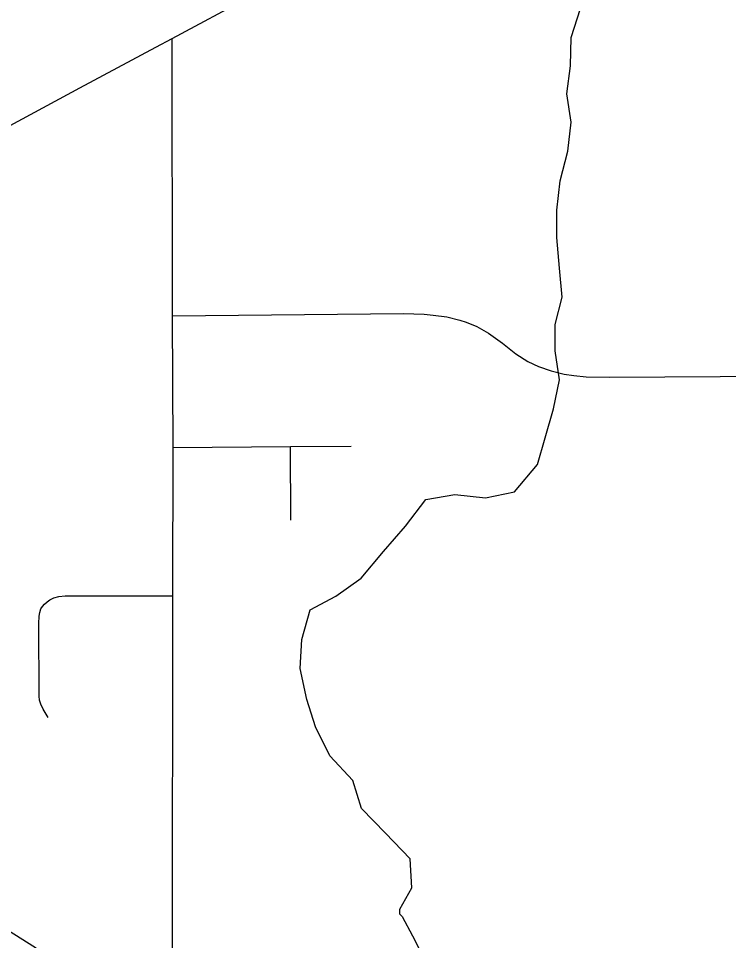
# Model space of a CAD drawing. Extents: x 0 to 34, y 0 to 22.
# Drawn here: x 4.3455 to 4.5034, y 15.2308 to 15.4359 of the extents above; entities that cross this region are included whole.
import ezdxf

# ---------------------------------------------------------------- set-up
doc = ezdxf.new("R2010")
doc.units = 0
for name, color, linetype in [('GM_X_City_Street', 7, 'Continuous'), ('GM_X_Minor_River', 7, 'Continuous'), ('GM_X_US_Route', 7, 'Continuous')]:
    doc.layers.add(name, color=color, linetype=linetype)

msp = doc.modelspace()

# ---------------------------------------------------------------- linework, layer by layer
at = {"layer": 'GM_X_City_Street'}
msp.add_line((4.406098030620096, 15.324330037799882), (4.40603900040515, 15.340690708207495), dxfattribs=at)
for points in [[(4.379814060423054, 15.226858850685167), (4.379832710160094, 15.307497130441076), (4.379932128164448, 15.340482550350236), (4.379801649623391, 15.369773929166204), (4.379680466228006, 15.431413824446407)], [(4.379801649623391, 15.369773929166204), (4.431089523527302, 15.37025859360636), (4.435703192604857, 15.370134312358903), (4.437719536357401, 15.369919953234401), (4.4407487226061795, 15.369488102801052), (4.4436318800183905, 15.368767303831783), (4.445061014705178, 15.368298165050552), (4.447381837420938, 15.367397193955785), (4.449976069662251, 15.365881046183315), (4.4531481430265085, 15.36364722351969), (4.456102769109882, 15.3612673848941), (4.458771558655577, 15.359611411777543), (4.461148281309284, 15.358458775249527), (4.463959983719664, 15.357520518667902), (4.46684313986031, 15.356799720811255), (4.469005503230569, 15.35643932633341), (4.471745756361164, 15.35615038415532), (4.477008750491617, 15.356078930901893), (4.5382323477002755, 15.356504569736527)], [(4.379932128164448, 15.340482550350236), (4.40603900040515, 15.340690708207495), (4.419510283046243, 15.340762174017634)], [(4.352153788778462, 15.28040538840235), (4.351029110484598, 15.282319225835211), (4.350528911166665, 15.28339417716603), (4.350239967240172, 15.284288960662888), (4.350134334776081, 15.28519304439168), (4.350069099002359, 15.301357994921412), (4.350112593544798, 15.302967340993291), (4.350283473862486, 15.303812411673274), (4.350535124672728, 15.30461707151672), (4.350873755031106, 15.305083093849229), (4.351299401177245, 15.30563300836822), (4.351889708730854, 15.306142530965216), (4.3525266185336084, 15.306565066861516), (4.353371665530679, 15.307031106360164), (4.354514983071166, 15.307329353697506), (4.355956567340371, 15.307453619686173), (4.379832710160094, 15.307497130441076)]]:
    msp.add_lwpolyline(points, dxfattribs=at)
at = {"layer": 'GM_X_Minor_River'}
for points in [[(4.43032727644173, 15.236727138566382), (4.430318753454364, 15.237789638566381), (4.4329655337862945, 15.242536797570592), (4.4325810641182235, 15.24899039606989), (4.427085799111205, 15.254678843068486), (4.421780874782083, 15.26017789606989), (4.419882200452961, 15.266439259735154), (4.414765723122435, 15.271939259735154), (4.411542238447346, 15.278388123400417), (4.409643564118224, 15.284460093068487), (4.408123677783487, 15.291291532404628), (4.408496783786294, 15.297745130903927), (4.410383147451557, 15.304389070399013), (4.416061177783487, 15.30743073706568), (4.421736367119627, 15.31142221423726), (4.426653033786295, 15.317310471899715), (4.431570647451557, 15.32300838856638), (4.4361094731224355, 15.328895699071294), (4.442545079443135, 15.330040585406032), (4.449360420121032, 15.32928774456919), (4.455796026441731, 15.330622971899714), (4.460902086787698, 15.336700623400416), (4.462600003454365, 15.342586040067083), (4.46448826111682, 15.349041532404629), (4.465807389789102, 15.355495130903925), (4.464855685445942, 15.361946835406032), (4.464850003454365, 15.367831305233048), (4.466360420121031, 15.373905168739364), (4.465786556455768, 15.380357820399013), (4.4652126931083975, 15.38719020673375), (4.46520701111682, 15.393264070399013), (4.465957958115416, 15.399716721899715), (4.467656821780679, 15.406361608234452), (4.468408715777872, 15.412814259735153), (4.467456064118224, 15.419077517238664), (4.468207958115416, 15.425341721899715), (4.468391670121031, 15.431604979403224), (4.470469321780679, 15.438059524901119)], [(4.338211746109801, 15.236239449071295), (4.349315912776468, 15.229299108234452), (4.354546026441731, 15.223693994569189), (4.359578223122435, 15.217714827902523), (4.362511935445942, 15.211390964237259), (4.362967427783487, 15.204732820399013), (4.363235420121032, 15.198268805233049), (4.365031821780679, 15.192156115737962), (4.365870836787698, 15.18568168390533), (4.367473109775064, 15.179382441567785), (4.36834148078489, 15.174617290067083), (4.369760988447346, 15.168701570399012), (4.37136326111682, 15.162403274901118), (4.372010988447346, 15.15593168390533), (4.370371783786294, 15.149121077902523), (4.367986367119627, 15.14327448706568), (4.361254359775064, 15.139026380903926), (4.35526951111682, 15.134004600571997), (4.352691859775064, 15.12797145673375), (4.3539039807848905, 15.12110971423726)], [(4.430322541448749, 15.236736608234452), (4.43080076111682, 15.236159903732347), (4.433098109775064, 15.23185971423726), (4.4365564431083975, 15.225242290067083)]]:
    msp.add_lwpolyline(points, dxfattribs=at)
at = {"layer": 'GM_X_US_Route'}
msp.add_lwpolyline([(4.305335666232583, 15.391341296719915), (4.325475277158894, 15.402162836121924), (4.343665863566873, 15.412036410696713), (4.359169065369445, 15.420452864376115), (4.3760547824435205, 15.429456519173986), (4.379680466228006, 15.431413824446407), (4.397134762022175, 15.440840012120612), (4.426438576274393, 15.45662591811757), (4.44824553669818, 15.46843194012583), (4.451485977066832, 15.47019662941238), (4.468213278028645, 15.479237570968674), (4.479276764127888, 15.485162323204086), (4.4900233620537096, 15.491000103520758), (4.496028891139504, 15.494240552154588)], dxfattribs=at)

doc.saveas('drawing.dxf')
